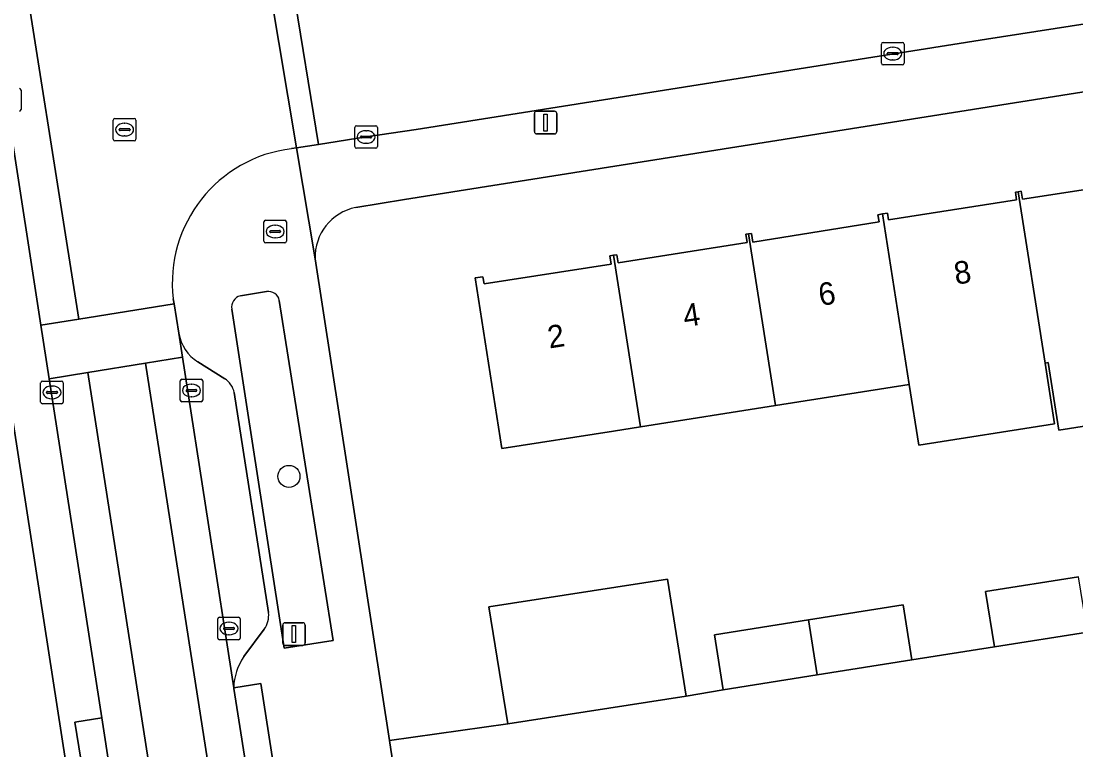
# Model space of a CAD drawing. Extents: x 160077 to 160948, y 386481 to 387498.
# Drawn here: x 160642.89 to 160689.61, y 387032.08 to 387064.36 of the extents above; entities that cross this region are included whole.
import ezdxf

# ---------------------------------------------------------------- set-up
doc = ezdxf.new("R2010")
doc.units = 0
for name, color, linetype in [('IMGEO_Boom', 7, 'Continuous'), ('IMGEO_Brandkraan', 7, 'Continuous'), ('IMGEO_Erf', 7, 'Continuous'), ('IMGEO_Groenvoorziening', 7, 'Continuous'), ('IMGEO_Kolk', 7, 'Continuous'), ('IMGEO_Lichtmast', 7, 'Continuous'), ('IMGEO_Pand', 7, 'Continuous'), ('IMGEO_Pand_nummerreeks', 7, 'Continuous'), ('IMGEO_Parkeervlak_open', 7, 'Continuous'), ('IMGEO_Rijbaan_lokaal_gesloten', 7, 'Continuous'), ('IMGEO_Rijbaan_lokaal_open', 7, 'Continuous'), ('IMGEO_Rioolput', 7, 'Continuous'), ('IMGEO_Voetpad_open', 7, 'Continuous')]:
    doc.layers.add(name, color=color, linetype=linetype)

msp = doc.modelspace()

# ---------------------------------------------------------------- linework, layer by layer
at = {"layer": 'IMGEO_Boom'}
msp.add_circle((160654.754, 387044.193), 0.489, dxfattribs=at)
at = {"layer": 'IMGEO_Brandkraan'}
for p, q in [((160653.643, 387054.613), (160653.643, 387055.465)), ((160653.718, 387055.539), (160654.57, 387055.539)), ((160654.131, 387055.319), (160654.156, 387055.319)), ((160654.644, 387055.465), (160654.644, 387054.613)), ((160653.902, 387055.033), (160653.902, 387055.045)), ((160654.34, 387054.996), (160653.942, 387054.996)), ((160653.945, 387055.082), (160654.343, 387055.082)), ((160654.154, 387054.759), (160654.129, 387054.759)), ((160654.386, 387055.045), (160654.386, 387055.033)), ((160654.57, 387054.539), (160653.718, 387054.539))]:
    msp.add_line(p, q, dxfattribs=at)
for points in [[(160653.643, 387054.613), (160653.643, 387055.465)], [(160653.718, 387055.539), (160654.57, 387055.539)], [(160654.644, 387055.465), (160654.644, 387054.613)], [(160654.57, 387054.539), (160653.718, 387054.539)]]:
    msp.add_lwpolyline(points, dxfattribs=at)
for centre, radius, start, end in [((160653.72, 387055.463), 0.0765, 91.552, 178.448), ((160653.72, 387055.463), 0.0765, 91.552, 178.448), ((160654.568, 387055.463), 0.0765, 1.552, 88.448), ((160654.568, 387055.463), 0.0765, 1.552, 88.448), ((160653.942, 387055.042), 0.0403, 85.8775, 175.7526), ((160653.939, 387055.032), 0.0366, 178.938, 274.7102), ((160654.343, 387055.039), 0.043, 264.8664, 352.4533), ((160654.347, 387055.044), 0.0386, 1.7309, 96.639), ((160653.72, 387054.615), 0.0765, 181.552, 268.448), ((160653.72, 387054.615), 0.0765, 181.552, 268.448), ((160654.568, 387054.615), 0.0765, 271.552, 358.448), ((160654.568, 387054.615), 0.0765, 271.552, 358.448)]:
    msp.add_arc(centre, radius, start, end, dxfattribs=at)
for centre, major_axis, ratio, start_param, end_param in [((160654.13, 387055.039), (-0.387, 0.002), 0.722429, 4.712389, 7.853982), ((160654.155, 387055.039), (-0.39, 0.002), 0.717154, 1.570796, 4.712389)]:
    msp.add_ellipse(centre, major_axis=major_axis, ratio=ratio, start_param=start_param, end_param=end_param, dxfattribs=at)
at = {"layer": 'IMGEO_Erf'}
for points in [[(160764.317, 387073.021), (160659.872, 387056.455), (160657.715, 387056.101)], [(160663.007, 387052.985), (160663.346, 387053.038), (160663.395, 387052.722), (160669.03, 387053.601), (160668.973, 387053.966), (160669.13, 387053.991), (160669.284, 387054.015), (160669.34, 387053.657), (160675.047, 387054.547), (160674.989, 387054.917), (160675.112, 387054.936), (160675.236, 387054.955), (160675.296, 387054.57), (160680.901, 387055.47), (160680.833, 387055.786), (160681.048, 387055.82), (160681.262, 387055.853), (160681.309, 387055.552), (160686.986, 387056.438), (160686.932, 387056.786), (160687.058, 387056.805), (160687.186, 387056.825), (160687.242, 387056.467), (160693.017, 387057.367)], [(160736.125, 387056.748), (160730.108, 387055.8), (160724.134, 387054.859), (160718.156, 387053.918), (160712.157, 387052.974), (160706.197, 387052.035), (160700.264, 387051.101), (160700.746, 387048.03), (160694.759, 387047.087), (160694.278, 387050.158), (160694.045, 387050.121), (160694.516, 387047.128), (160688.856, 387046.238), (160688.385, 387049.231), (160688.248, 387049.209), (160688.67, 387046.518), (160682.655, 387045.571), (160682.233, 387048.262), (160676.304, 387047.328), (160670.322, 387046.386), (160669.128, 387046.198), (160664.187, 387045.427), (160663.007, 387052.985)], [(160655.916, 387053.83), (160659.21, 387032.487), (160664.449, 387033.226), (160663.614, 387038.417), (160671.521, 387039.638), (160672.355, 387034.452), (160673.985, 387034.737), (160673.6, 387037.173), (160677.766, 387037.832), (160681.961, 387038.495), (160682.346, 387036.059), (160686.001, 387036.637), (160685.614, 387039.088), (160689.734, 387039.739)], [(160636.756, 387053.742), (160626.091, 387052.122), (160626.533, 387049.266), (160636.777, 387050.85), (160639.7, 387031.947), (160634.759, 387031.183), (160626.194, 387029.858), (160625.718, 387032.939), (160621.445, 387032.278), (160621.399, 387032.576), (160621.731, 387032.627), (160619.697, 387045.778), (160618.933, 387050.719), (160618.493, 387050.651), (160618.448, 387050.94), (160616.113, 387050.565), (160617.291, 387043.326), (160618.883, 387033.548), (160618.503, 387033.408), (160619.675, 387026.755), (160634.446, 387028.948), (160634.967, 387026.051), (160645.46, 387027.698), (160641.577, 387052.693)]]:
    msp.add_lwpolyline(points, dxfattribs=at)
msp.add_arc((160658.138, 387053.918), 2.224, 100.9748, 182.2553, dxfattribs=at)
at = {"layer": 'IMGEO_Groenvoorziening'}
for points in [[(160653.767, 387052.376), (160652.604, 387052.195)], [(160654.546, 387036.579), (160656.71, 387036.92), (160654.328, 387051.989)], [(160652.222, 387051.6), (160652.907, 387047.182), (160654.546, 387036.579)]]:
    msp.add_lwpolyline(points, dxfattribs=at)
for centre, radius, start, end in [((160652.734, 387051.691), 0.52, 104.5148, 190.0829), ((160653.852, 387051.9), 0.484, 10.6491, 100.152)]:
    msp.add_arc(centre, radius, start, end, dxfattribs=at)
at = {"layer": 'IMGEO_Kolk'}
for p, q in [((160680.998, 387062.495), (160680.998, 387063.347)), ((160681.073, 387063.421), (160681.925, 387063.421)), ((160681.486, 387063.201), (160681.511, 387063.201)), ((160681.999, 387063.347), (160681.999, 387062.495)), ((160681.257, 387062.915), (160681.257, 387062.927)), ((160681.695, 387062.878), (160681.297, 387062.878)), ((160681.3, 387062.964), (160681.698, 387062.964)), ((160681.741, 387062.927), (160681.741, 387062.915)), ((160681.925, 387062.421), (160681.073, 387062.421)), ((160681.509, 387062.641), (160681.484, 387062.641)), ((160642.89, 387061.301), (160642.89, 387060.449)), ((160657.671, 387058.802), (160657.671, 387059.654)), ((160657.746, 387059.728), (160658.598, 387059.728)), ((160658.159, 387059.508), (160658.184, 387059.508)), ((160658.672, 387059.654), (160658.672, 387058.802)), ((160657.93, 387059.222), (160657.93, 387059.234)), ((160658.368, 387059.185), (160657.97, 387059.185)), ((160657.973, 387059.271), (160658.371, 387059.271)), ((160658.182, 387058.948), (160658.157, 387058.948)), ((160658.414, 387059.234), (160658.414, 387059.222)), ((160658.598, 387058.728), (160657.746, 387058.728)), ((160643.757, 387047.487), (160643.757, 387048.339)), ((160643.832, 387048.413), (160644.684, 387048.413)), ((160644.758, 387048.339), (160644.758, 387047.487)), ((160649.937, 387047.572), (160649.937, 387048.424)), ((160650.012, 387048.498), (160650.864, 387048.498)), ((160650.425, 387048.278), (160650.45, 387048.278)), ((160650.938, 387048.424), (160650.938, 387047.572)), ((160644.016, 387047.907), (160644.016, 387047.919)), ((160644.454, 387047.87), (160644.056, 387047.87)), ((160644.059, 387047.956), (160644.457, 387047.956)), ((160644.245, 387048.193), (160644.27, 387048.193)), ((160644.5, 387047.919), (160644.5, 387047.907)), ((160650.196, 387047.992), (160650.196, 387048.004)), ((160650.634, 387047.955), (160650.236, 387047.955)), ((160650.239, 387048.041), (160650.637, 387048.041)), ((160650.68, 387048.004), (160650.68, 387047.992)), ((160644.684, 387047.413), (160643.832, 387047.413)), ((160644.268, 387047.633), (160644.243, 387047.633)), ((160650.864, 387047.498), (160650.012, 387047.498)), ((160650.448, 387047.718), (160650.423, 387047.718)), ((160651.673, 387037.954), (160652.525, 387037.954)), ((160651.598, 387037.028), (160651.598, 387037.88)), ((160651.857, 387037.448), (160651.857, 387037.46)), ((160651.9, 387037.497), (160652.298, 387037.497)), ((160652.086, 387037.734), (160652.111, 387037.734)), ((160652.341, 387037.46), (160652.341, 387037.448)), ((160652.599, 387037.88), (160652.599, 387037.028)), ((160652.295, 387037.411), (160651.897, 387037.411)), ((160652.109, 387037.174), (160652.084, 387037.174)), ((160652.525, 387036.954), (160651.673, 387036.954))]:
    msp.add_line(p, q, dxfattribs=at)
for points in [[(160680.998, 387062.495), (160680.998, 387063.347)], [(160681.073, 387063.421), (160681.925, 387063.421)], [(160681.999, 387063.347), (160681.999, 387062.495)], [(160681.925, 387062.421), (160681.073, 387062.421)], [(160642.89, 387061.301), (160642.89, 387060.449)], [(160657.671, 387058.802), (160657.671, 387059.654)], [(160657.746, 387059.728), (160658.598, 387059.728)], [(160658.672, 387059.654), (160658.672, 387058.802)], [(160658.598, 387058.728), (160657.746, 387058.728)], [(160643.757, 387047.487), (160643.757, 387048.339)], [(160643.832, 387048.413), (160644.684, 387048.413)], [(160644.758, 387048.339), (160644.758, 387047.487)], [(160649.937, 387047.572), (160649.937, 387048.424)], [(160650.012, 387048.498), (160650.864, 387048.498)], [(160650.938, 387048.424), (160650.938, 387047.572)], [(160644.684, 387047.413), (160643.832, 387047.413)], [(160650.864, 387047.498), (160650.012, 387047.498)], [(160651.673, 387037.954), (160652.525, 387037.954)], [(160651.598, 387037.028), (160651.598, 387037.88)], [(160652.599, 387037.88), (160652.599, 387037.028)], [(160652.525, 387036.954), (160651.673, 387036.954)]]:
    msp.add_lwpolyline(points, dxfattribs=at)
for centre, radius, start, end in [((160681.075, 387063.345), 0.0765, 91.552, 178.448), ((160681.075, 387063.345), 0.0765, 91.552, 178.448), ((160681.923, 387063.345), 0.0765, 1.552, 88.448), ((160681.923, 387063.345), 0.0765, 1.552, 88.448), ((160681.297, 387062.924), 0.0403, 85.8775, 175.7526), ((160681.294, 387062.914), 0.0366, 178.938, 274.7102), ((160681.698, 387062.921), 0.043, 264.8664, 352.4533), ((160681.702, 387062.926), 0.0386, 1.7309, 96.639), ((160681.075, 387062.497), 0.0765, 181.552, 268.448), ((160681.075, 387062.497), 0.0765, 181.552, 268.448), ((160681.923, 387062.497), 0.0765, 271.552, 358.448), ((160681.923, 387062.497), 0.0765, 271.552, 358.448), ((160642.814, 387061.299), 0.0765, 1.552, 88.448), ((160642.814, 387061.299), 0.0765, 1.552, 88.448), ((160642.814, 387060.451), 0.0765, 271.552, 358.448), ((160642.814, 387060.451), 0.0765, 271.552, 358.448), ((160657.748, 387059.652), 0.0765, 91.552, 178.448), ((160657.748, 387059.652), 0.0765, 91.552, 178.448), ((160658.596, 387059.652), 0.0765, 1.552, 88.448), ((160658.596, 387059.652), 0.0765, 1.552, 88.448), ((160657.97, 387059.231), 0.0403, 85.8775, 175.7526), ((160657.967, 387059.221), 0.0366, 178.938, 274.7102), ((160658.371, 387059.228), 0.043, 264.8664, 352.4533), ((160658.375, 387059.233), 0.0386, 1.7309, 96.639), ((160657.748, 387058.804), 0.0765, 181.552, 268.448), ((160657.748, 387058.804), 0.0765, 181.552, 268.448), ((160658.596, 387058.804), 0.0765, 271.552, 358.448), ((160658.596, 387058.804), 0.0765, 271.552, 358.448), ((160643.834, 387048.337), 0.0765, 91.552, 178.448), ((160643.834, 387048.337), 0.0765, 91.552, 178.448), ((160644.682, 387048.337), 0.0765, 1.552, 88.448), ((160644.682, 387048.337), 0.0765, 1.552, 88.448), ((160650.014, 387048.422), 0.0765, 91.552, 178.448), ((160650.014, 387048.422), 0.0765, 91.552, 178.448), ((160650.862, 387048.422), 0.0765, 1.552, 88.448), ((160650.862, 387048.422), 0.0765, 1.552, 88.448), ((160644.056, 387047.916), 0.0403, 85.8775, 175.7526), ((160644.053, 387047.906), 0.0366, 178.938, 274.7102), ((160644.457, 387047.913), 0.043, 264.8664, 352.4533), ((160644.461, 387047.918), 0.0386, 1.7309, 96.639), ((160650.236, 387048.001), 0.0403, 85.8775, 175.7526), ((160650.233, 387047.991), 0.0366, 178.938, 274.7102), ((160650.637, 387047.998), 0.043, 264.8664, 352.4533), ((160650.641, 387048.003), 0.0386, 1.7309, 96.639), ((160643.834, 387047.489), 0.0765, 181.552, 268.448), ((160643.834, 387047.489), 0.0765, 181.552, 268.448), ((160644.682, 387047.489), 0.0765, 271.552, 358.448), ((160644.682, 387047.489), 0.0765, 271.552, 358.448), ((160650.014, 387047.574), 0.0765, 181.552, 268.448), ((160650.014, 387047.574), 0.0765, 181.552, 268.448), ((160650.862, 387047.574), 0.0765, 271.552, 358.448), ((160650.862, 387047.574), 0.0765, 271.552, 358.448), ((160651.675, 387037.878), 0.0765, 91.552, 178.448), ((160651.675, 387037.878), 0.0765, 91.552, 178.448), ((160652.523, 387037.878), 0.0765, 1.552, 88.448), ((160652.523, 387037.878), 0.0765, 1.552, 88.448), ((160651.897, 387037.457), 0.0403, 85.8775, 175.7526), ((160652.302, 387037.459), 0.0386, 1.7309, 96.639), ((160651.675, 387037.03), 0.0765, 181.552, 268.448), ((160651.675, 387037.03), 0.0765, 181.552, 268.448), ((160651.894, 387037.447), 0.0366, 178.938, 274.7102), ((160652.298, 387037.454), 0.043, 264.8664, 352.4533), ((160652.523, 387037.03), 0.0765, 271.552, 358.448), ((160652.523, 387037.03), 0.0765, 271.552, 358.448)]:
    msp.add_arc(centre, radius, start, end, dxfattribs=at)
for centre, major_axis, ratio, start_param, end_param in [((160681.485, 387062.921), (-0.387, 0.002), 0.722429, 4.712389, 7.853982), ((160681.51, 387062.921), (-0.39, 0.002), 0.717154, 1.570796, 4.712389), ((160658.158, 387059.228), (-0.387, 0.002), 0.722429, 4.712389, 7.853982), ((160658.183, 387059.228), (-0.39, 0.002), 0.717154, 1.570796, 4.712389), ((160650.424, 387047.998), (-0.387, 0.002), 0.722429, 4.712389, 7.853982), ((160650.449, 387047.998), (-0.39, 0.002), 0.717154, 1.570796, 4.712389), ((160644.244, 387047.913), (-0.387, 0.002), 0.722429, 4.712389, 7.853982), ((160644.269, 387047.913), (-0.39, 0.002), 0.717154, 1.570796, 4.712389), ((160652.085, 387037.454), (-0.387, 0.002), 0.722429, 4.712389, 7.853982), ((160652.11, 387037.454), (-0.39, 0.002), 0.717154, 1.570796, 4.712389)]:
    msp.add_ellipse(centre, major_axis=major_axis, ratio=ratio, start_param=start_param, end_param=end_param, dxfattribs=at)
at = {"layer": 'IMGEO_Lichtmast'}
for p, q in [((160665.726, 387060.367), (160666.516, 387060.367)), ((160666.516, 387060.367), (160665.726, 387060.367)), ((160665.626, 387059.467), (160665.626, 387060.267)), ((160665.626, 387060.267), (160665.626, 387059.467)), ((160666.616, 387060.267), (160666.616, 387059.467)), ((160666.616, 387059.467), (160666.616, 387060.267)), ((160666.516, 387059.367), (160665.726, 387059.367)), ((160665.726, 387059.367), (160666.516, 387059.367)), ((160654.477, 387036.807), (160654.477, 387037.607)), ((160654.477, 387037.607), (160654.477, 387036.807)), ((160654.577, 387037.707), (160655.367, 387037.707)), ((160655.367, 387037.707), (160654.577, 387037.707)), ((160655.467, 387037.607), (160655.467, 387036.807)), ((160655.467, 387036.807), (160655.467, 387037.607)), ((160655.367, 387036.707), (160654.577, 387036.707)), ((160654.577, 387036.707), (160655.367, 387036.707))]:
    msp.add_line(p, q, dxfattribs=at)
for points in [[(160666.046, 387060.242), (160666.196, 387060.242), (160666.196, 387059.492), (160666.046, 387059.492), (160666.046, 387060.242)], [(160654.897, 387037.582), (160655.047, 387037.582), (160655.047, 387036.832), (160654.897, 387036.832), (160654.897, 387037.582)]]:
    msp.add_lwpolyline(points, dxfattribs=at)
for centre, start, end in [((160665.726, 387060.267), 90, 180), ((160665.726, 387060.267), 90, 180), ((160666.516, 387060.267), 0, 90), ((160666.516, 387060.267), 360, 90), ((160665.726, 387059.467), 180, 270), ((160665.726, 387059.467), 180, 270), ((160666.516, 387059.467), 270, 0), ((160666.516, 387059.467), 270, 0), ((160654.577, 387037.607), 90, 180), ((160654.577, 387037.607), 90, 180), ((160655.367, 387037.607), 0, 90), ((160655.367, 387037.607), 360, 90), ((160654.577, 387036.807), 180, 270), ((160654.577, 387036.807), 180, 270), ((160655.367, 387036.807), 270, 0), ((160655.367, 387036.807), 270, 0)]:
    msp.add_arc(centre, 0.1, start, end, dxfattribs=at)
at = {"layer": 'IMGEO_Pand'}
for points in [[(160693.085, 387057.772), (160692.957, 387057.752), (160693.017, 387057.367), (160687.242, 387056.467), (160687.186, 387056.825), (160687.058, 387056.805), (160688.248, 387049.209), (160688.385, 387049.231), (160688.856, 387046.238), (160694.516, 387047.128), (160694.045, 387050.121), (160694.278, 387050.158)], [(160687.058, 387056.805), (160686.932, 387056.786), (160686.986, 387056.438), (160681.309, 387055.552), (160681.262, 387055.853), (160681.048, 387055.82), (160682.233, 387048.262), (160682.655, 387045.571), (160688.67, 387046.518), (160688.248, 387049.209)], [(160676.304, 387047.328), (160682.233, 387048.262), (160681.048, 387055.82), (160680.833, 387055.786), (160680.901, 387055.47), (160675.296, 387054.57), (160675.236, 387054.955), (160675.112, 387054.936)], [(160675.112, 387054.936), (160674.989, 387054.917), (160675.047, 387054.547), (160669.34, 387053.657), (160669.284, 387054.015), (160669.13, 387053.991), (160670.322, 387046.386), (160676.304, 387047.328)], [(160669.13, 387053.991), (160668.973, 387053.966), (160669.03, 387053.601), (160663.395, 387052.722), (160663.346, 387053.038), (160663.007, 387052.985), (160664.187, 387045.427), (160669.128, 387046.198), (160670.322, 387046.386)], [(160664.449, 387033.226), (160672.355, 387034.452), (160671.521, 387039.638), (160663.614, 387038.417)], [(160689.734, 387039.739), (160685.614, 387039.088), (160686.001, 387036.637), (160690.119, 387037.288)], [(160678.148, 387035.395), (160682.346, 387036.059), (160681.961, 387038.495), (160677.766, 387037.832)], [(160677.766, 387037.832), (160673.6, 387037.173), (160673.985, 387034.737), (160678.148, 387035.395)]]:
    msp.add_lwpolyline(points, close=True, dxfattribs=at)
at = {"layer": 'IMGEO_Parkeervlak_open'}
for points in [[(160649.873, 387050.539), (160650.039, 387049.469), (160652.31, 387034.83)], [(160651.91, 387048.519), (160650.721, 387049.264)], [(160653.85, 387038.156), (160652.33, 387047.904)], [(160652.761, 387036.213), (160653.658, 387037.423)]]:
    msp.add_lwpolyline(points, dxfattribs=at)
for centre, radius, start, end in [((160651.747, 387050.866), 1.902, 189.8954, 237.3602), ((160651.412, 387047.728), 0.935, 10.8656, 57.7948), ((160652.82, 387038.034), 1.037, 323.9026, 6.7411), ((160654.822, 387034.776), 2.513, 145.1125, 178.765)]:
    msp.add_arc(centre, radius, start, end, dxfattribs=at)
at = {"layer": 'IMGEO_Rijbaan_lokaal_gesloten'}
for points in [[(160642.566, 387069.393), (160640.952, 387069.126), (160643.772, 387050.886), (160645.455, 387051.16)], [(160649.873, 387050.539), (160649.664, 387051.833), (160645.455, 387051.16), (160643.772, 387050.886), (160644.138, 387048.521), (160645.848, 387048.796), (160648.402, 387049.206), (160650.039, 387049.469)], [(160653.742, 387025.709), (160652.315, 387034.8), (160652.31, 387034.83), (160650.039, 387049.469), (160648.402, 387049.206), (160672.534, 386894.617), (160674.21, 386894.866), (160674.031, 386895.966), (160671.559, 386911.766), (160671.293, 386913.55), (160670.124, 386921.003), (160653.752, 387025.629)], [(160645.848, 387048.796), (160644.138, 387048.521), (160646.46, 387033.502), (160647.235, 387028.489), (160647.328, 387027.89), (160662.549, 386930.569), (160663.045, 386927.404), (160664.053, 386920.974), (160664.71, 386916.783), (160667.718, 386897.56), (160668.258, 386893.981), (160669.948, 386894.233)]]:
    msp.add_lwpolyline(points, close=True, dxfattribs=at)
at = {"layer": 'IMGEO_Rijbaan_lokaal_open'}
for points in [[(160701.47, 387073.263), (160683.343, 387070.392), (160657.001, 387066.193), (160654.925, 387065.876), (160656.065, 387058.898), (160658.172, 387059.228), (160660.387, 387059.554), (160685.645, 387063.559), (160708.737, 387067.166)], [(160646.954, 387070.133), (160642.566, 387069.393), (160645.455, 387051.16), (160649.664, 387051.833), (160649.628, 387052.057)], [(160654.874, 387058.711), (160655.091, 387058.745), (160653.93, 387065.724)], [(160690.119, 387037.288), (160686.001, 387036.637), (160682.346, 387036.059), (160678.148, 387035.395), (160673.985, 387034.737), (160672.355, 387034.452), (160664.449, 387033.226), (160659.21, 387032.487), (160659.271, 387032.093), (160660.147, 387026.474)]]:
    msp.add_lwpolyline(points, dxfattribs=at)
for points in [[(160654.925, 387065.876), (160653.93, 387065.724), (160655.091, 387058.745), (160656.065, 387058.898)], [(160648.402, 387049.206), (160645.848, 387048.796), (160669.948, 386894.233), (160672.534, 386894.617)]]:
    msp.add_lwpolyline(points, close=True, dxfattribs=at)
msp.add_arc((160655.589, 387052.752), 6.001, 96.8432, 186.6525, dxfattribs=at)
at = {"layer": 'IMGEO_Rioolput'}
for p, q in [((160646.974, 387059.128), (160646.974, 387059.98)), ((160647.049, 387060.054), (160647.901, 387060.054)), ((160647.975, 387059.98), (160647.975, 387059.128)), ((160647.233, 387059.548), (160647.233, 387059.56)), ((160647.671, 387059.511), (160647.273, 387059.511)), ((160647.276, 387059.597), (160647.674, 387059.597)), ((160647.462, 387059.834), (160647.487, 387059.834)), ((160647.717, 387059.56), (160647.717, 387059.548)), ((160647.901, 387059.054), (160647.049, 387059.054)), ((160647.485, 387059.274), (160647.46, 387059.274))]:
    msp.add_line(p, q, dxfattribs=at)
for points in [[(160646.974, 387059.128), (160646.974, 387059.98)], [(160647.049, 387060.054), (160647.901, 387060.054)], [(160647.975, 387059.98), (160647.975, 387059.128)], [(160647.901, 387059.054), (160647.049, 387059.054)]]:
    msp.add_lwpolyline(points, dxfattribs=at)
for centre, radius, start, end in [((160647.051, 387059.978), 0.0765, 91.552, 178.448), ((160647.051, 387059.978), 0.0765, 91.552, 178.448), ((160647.899, 387059.978), 0.0765, 1.552, 88.448), ((160647.899, 387059.978), 0.0765, 1.552, 88.448), ((160647.273, 387059.557), 0.0403, 85.8775, 175.7526), ((160647.27, 387059.547), 0.0366, 178.938, 274.7102), ((160647.674, 387059.554), 0.043, 264.8664, 352.4533), ((160647.678, 387059.559), 0.0386, 1.7309, 96.639), ((160647.051, 387059.13), 0.0765, 181.552, 268.448), ((160647.051, 387059.13), 0.0765, 181.552, 268.448), ((160647.899, 387059.13), 0.0765, 271.552, 358.448), ((160647.899, 387059.13), 0.0765, 271.552, 358.448)]:
    msp.add_arc(centre, radius, start, end, dxfattribs=at)
for centre, major_axis, ratio, start_param, end_param in [((160647.461, 387059.554), (-0.387, 0.002), 0.722429, 4.712389, 7.853982), ((160647.486, 387059.554), (-0.39, 0.002), 0.717154, 1.570796, 4.712389)]:
    msp.add_ellipse(centre, major_axis=major_axis, ratio=ratio, start_param=start_param, end_param=end_param, dxfattribs=at)
at = {"layer": 'IMGEO_Voetpad_open'}
for points in [[(160662.549, 386930.569), (160647.328, 387027.89), (160647.235, 387028.489), (160646.081, 387028.302), (160645.271, 387033.31), (160646.46, 387033.502), (160644.138, 387048.521), (160643.772, 387050.886), (160640.952, 387069.126), (160640.583, 387071.508), (160640.223, 387073.839), (160638.461, 387085.141), (160638.345, 387085.849), (160638.183, 387086.841), (160636.419, 387086.545), (160637.42, 387080.221), (160637.296, 387080.216), (160639.618, 387065.63), (160639.69, 387065.642), (160640.928, 387057.656), (160641.577, 387052.693), (160645.46, 387027.698), (160647.931, 387011.797), (160649.771, 386999.952)], [(160657.715, 387056.101), (160659.872, 387056.455), (160764.317, 387073.021)], [(160708.737, 387067.166), (160685.645, 387063.559), (160660.387, 387059.554), (160658.172, 387059.228), (160656.065, 387058.898), (160655.091, 387058.745), (160655.916, 387053.83)], [(160660.76, 387022.948), (160660.261, 387026.144), (160660.197, 387026.15), (160660.147, 387026.474), (160659.271, 387032.093), (160659.21, 387032.487), (160655.916, 387053.83), (160655.091, 387058.745), (160654.874, 387058.711)], [(160649.628, 387052.057), (160649.664, 387051.833), (160649.873, 387050.539)], [(160654.328, 387051.989), (160656.71, 387036.92), (160654.546, 387036.579), (160652.907, 387047.182), (160652.222, 387051.6)], [(160652.604, 387052.195), (160653.767, 387052.376)], [(160650.721, 387049.264), (160651.91, 387048.519)], [(160652.33, 387047.904), (160653.85, 387038.156)], [(160653.658, 387037.423), (160652.761, 387036.213)], [(160652.31, 387034.83), (160653.515, 387035.016), (160654.928, 387025.889), (160653.742, 387025.709), (160653.752, 387025.629)]]:
    msp.add_lwpolyline(points, dxfattribs=at)
for points in [[(160652.31, 387034.83), (160652.315, 387034.8), (160653.742, 387025.709), (160654.928, 387025.889), (160653.515, 387035.016)], [(160646.46, 387033.502), (160645.271, 387033.31), (160646.081, 387028.302), (160647.235, 387028.489)]]:
    msp.add_lwpolyline(points, close=True, dxfattribs=at)
for centre, radius, start, end in [((160655.589, 387052.752), 6.001, 96.8432, 186.6525), ((160658.138, 387053.918), 2.224, 100.9748, 182.2553), ((160652.734, 387051.691), 0.52, 104.5148, 190.0829), ((160653.852, 387051.9), 0.484, 10.6491, 100.152), ((160651.747, 387050.866), 1.902, 189.8954, 237.3602), ((160651.412, 387047.728), 0.935, 10.8656, 57.7948), ((160652.82, 387038.034), 1.037, 323.9026, 6.7411), ((160654.822, 387034.776), 2.513, 145.1125, 178.765)]:
    msp.add_arc(centre, radius, start, end, dxfattribs=at)

# ---------------------------------------------------------------- texts
at = {"layer": 'IMGEO_Pand_nummerreeks'}
for s, rotation, p in [('8', 8.921, (160684.295, 387052.682)), ('6', 8.9195, (160678.291, 387051.74)), ('4', 8.9195, (160672.291, 387050.799)), ('2', 8.9195, (160666.29, 387049.856))]:
    msp.add_text(s, height=1, rotation=rotation, dxfattribs=at).set_placement(p)

doc.saveas('drawing.dxf')
